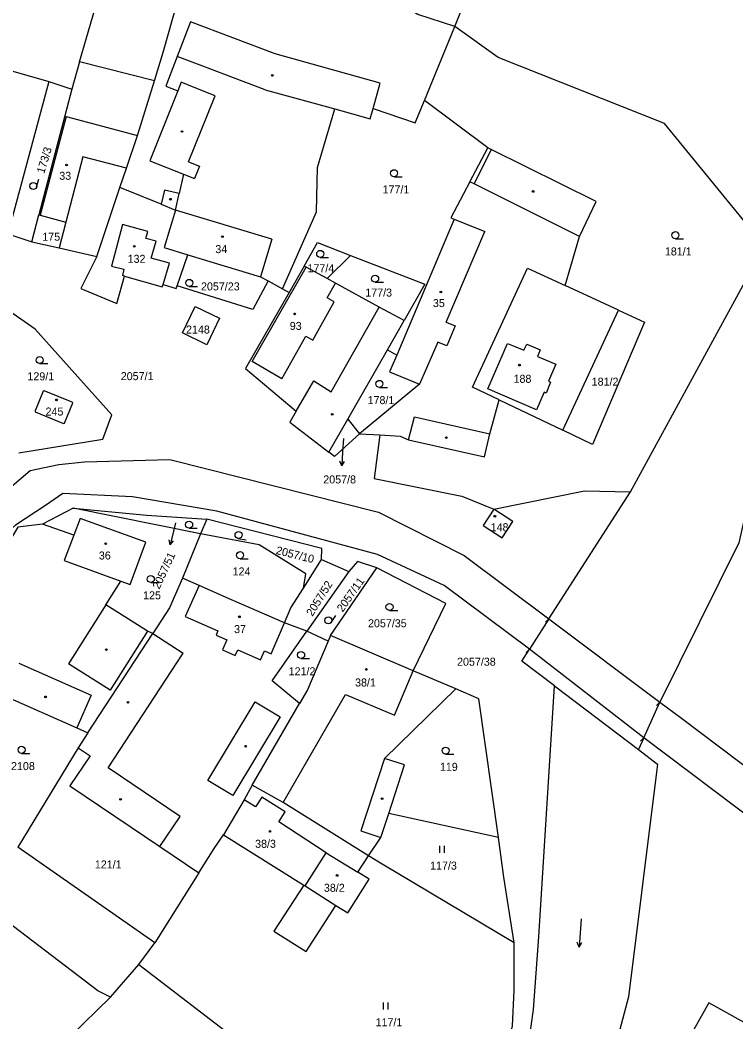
# Model space of a CAD drawing. Extents: x -755528 to -748832, y -1118122 to -1111095.
# Drawn here: x -750835.2 to -750683.1, y -1113501.5 to -1113288.6 of the extents above; entities that cross this region are included whole.
import ezdxf

# ---------------------------------------------------------------- set-up
doc = ezdxf.new("R2010")
doc.units = 0
for name, color, linetype in [('DZ_DO_ostatní', 7, 'Continuous'), ('DZ_DO_PUPFL', 7, 'Continuous'), ('DZ_NAD_ZPF', 7, 'Continuous'), ('legenda barvy', 7, 'Continuous'), ('legenda_text', 7, 'Continuous'), ('TZ_UMVŽST', 7, 'Continuous')]:
    doc.layers.add(name, color=color, linetype=linetype)

msp = doc.modelspace()

# ---------------------------------------------------------------- linework, layer by layer
at = {"layer": 'DZ_DO_ostatní'}
for p, q in [((-750796.37, -1113298.4), (-750801.79, -1113296.34)), ((-750791.92, -1113300.09), (-750796.37, -1113298.4)), ((-750800.97, -1113301.84), (-750801.69, -1113303.64)), ((-750798.19, -1113302.95), (-750800.97, -1113301.84)), ((-750783.11, -1113303.43), (-750791.92, -1113300.09)), ((-750793.77, -1113304.72), (-750798.19, -1113302.95)), ((-750783.11, -1113303.43), (-750768.34, -1113307.51)), ((-750799.39, -1113318.77), (-750793.77, -1113304.72)), ((-750825.41, -1113309.08), (-750830.91, -1113330.1)), ((-750825.41, -1113309.08), (-750810.24, -1113313.14)), ((-750735.1, -1113316.13), (-750735.82, -1113315.78)), ((-750821.86, -1113317.67), (-750825.48, -1113331.52)), ((-750812.59, -1113320.1), (-750821.86, -1113317.67)), ((-750799.39, -1113318.77), (-750797.09, -1113319.69)), ((-750797.09, -1113319.69), (-750798.14, -1113322.31)), ((-750800.44, -1113321.39), (-750798.14, -1113322.31)), ((-750716.31, -1113334.62), (-750738.71, -1113323.44)), ((-750802.18, -1113328.98), (-750801.37, -1113325.44)), ((-750781.71, -1113335.19), (-750802.18, -1113328.98)), ((-750742.93, -1113330.94), (-750736.46, -1113333.52)), ((-750813.46, -1113332.05), (-750815.74, -1113340.92)), ((-750808.04, -1113333.56), (-750813.46, -1113332.05)), ((-750808.44, -1113335), (-750808.04, -1113333.56)), ((-750744.65, -1113352.77), (-750736.46, -1113333.52)), ((-750806.3, -1113335.58), (-750808.44, -1113335)), ((-750807.33, -1113339.23), (-750806.3, -1113335.58)), ((-750781.71, -1113335.19), (-750784.13, -1113343.16)), ((-750803.42, -1113340.27), (-750807.33, -1113339.23)), ((-750804.82, -1113344.79), (-750803.42, -1113340.27)), ((-750815.74, -1113340.92), (-750813.15, -1113341.55)), ((-750813.15, -1113341.55), (-750813.46, -1113342.86)), ((-750785.85, -1113361.17), (-750774.4, -1113341.11)), ((-750812.99, -1113342.99), (-750813.46, -1113342.86)), ((-750769.92, -1113347.61), (-750768.17, -1113344.51)), ((-750773.01, -1113356.59), (-750768.43, -1113348.45)), ((-750768.43, -1113348.45), (-750769.92, -1113347.61)), ((-750769.1, -1113367.58), (-750758.87, -1113349.59)), ((-750744.65, -1113352.77), (-750742.75, -1113353.58)), ((-750742.75, -1113353.58), (-750744.55, -1113357.83)), ((-750779.6, -1113364.8), (-750774.5, -1113355.75)), ((-750774.5, -1113355.75), (-750773.01, -1113356.59)), ((-750746.46, -1113357.02), (-750750.31, -1113365.96)), ((-750744.55, -1113357.83), (-750746.46, -1113357.02)), ((-750735.82, -1113366.96), (-750731.63, -1113357.31)), ((-750731.63, -1113357.31), (-750730.21, -1113357.91)), ((-750730.21, -1113357.91), (-750728.14, -1113358.77)), ((-750728.14, -1113358.77), (-750727.53, -1113357.48)), ((-750727.53, -1113357.48), (-750724.69, -1113358.68)), ((-750724.69, -1113358.68), (-750725.27, -1113360.06)), ((-750779.6, -1113364.8), (-750785.85, -1113361.17)), ((-750725.27, -1113360.06), (-750723.53, -1113360.8)), ((-750723.53, -1113360.8), (-750721.33, -1113361.73)), ((-750721.33, -1113361.73), (-750722.89, -1113365.36)), ((-750776.52, -1113371.68), (-750772.8, -1113365.26)), ((-750772.8, -1113365.26), (-750769.1, -1113367.58)), ((-750722.47, -1113365.53), (-750723.45, -1113367.86)), ((-750722.89, -1113365.36), (-750722.47, -1113365.53)), ((-750725.45, -1113371.44), (-750735.82, -1113366.96)), ((-750723.87, -1113367.69), (-750725.45, -1113371.44)), ((-750723.45, -1113367.86), (-750723.87, -1113367.69)), ((-750752.68, -1113377.78), (-750751.41, -1113372.89)), ((-750751.41, -1113372.89), (-750735.41, -1113376.51)), ((-750823.77, -1113398.05), (-750825.85, -1113403.42)), ((-750825.85, -1113403.42), (-750813.78, -1113407.79)), ((-750797.17, -1113408.71), (-750800.1, -1113415.34)), ((-750816.95, -1113412.82), (-750824.88, -1113425.38)), ((-750800.1, -1113415.34), (-750793.16, -1113418.4)), ((-750781.87, -1113423.23), (-750779.04, -1113416.64)), ((-750723.528, -1113416.547), (-750722.821, -1113415.84)), ((-750722.82, -1113415.84), (-750699.24, -1113433.51)), ((-750808.09, -1113418.41), (-750816.02, -1113430.97)), ((-750806.98, -1113418.92), (-750800.56, -1113423.11)), ((-750793.16, -1113418.4), (-750793.56, -1113419.29)), ((-750793.56, -1113419.29), (-750791.27, -1113420.3)), ((-750791.27, -1113420.3), (-750792.21, -1113422.43)), ((-750816.47, -1113447.49), (-750800.56, -1113423.11)), ((-750792.21, -1113422.43), (-750789.5, -1113423.62)), ((-750789.5, -1113423.62), (-750788.95, -1113422.37)), ((-750788.95, -1113422.37), (-750784.09, -1113424.51)), ((-750784.09, -1113424.51), (-750783.26, -1113422.62)), ((-750783.26, -1113422.62), (-750781.87, -1113423.23)), ((-750727.658, -1113422.987), (-750726.951, -1113422.28)), ((-750702.69, -1113441.12), (-750726.95, -1113422.28)), ((-750835.46, -1113425.26), (-750820.1, -1113432.06)), ((-750816.02, -1113430.97), (-750824.88, -1113425.38)), ((-750755.66, -1113436.25), (-750751.66, -1113426.9)), ((-750721.68, -1113430.05), (-750703.82, -1113443.6)), ((-750820.1, -1113432.06), (-750823.16, -1113438.97)), ((-750795.29, -1113450.19), (-750785.21, -1113433.42)), ((-750785.21, -1113433.42), (-750779.95, -1113436.63)), ((-750779.32, -1113454.85), (-750766.02, -1113431.91)), ((-750766.02, -1113431.91), (-750755.66, -1113436.25)), ((-750699.948, -1113434.217), (-750699.241, -1113433.51)), ((-750779.95, -1113436.63), (-750790.02, -1113453.36)), ((-750703.398, -1113441.827), (-750702.691, -1113441.12)), ((-750757.74, -1113445.46), (-750762.79, -1113460.89)), ((-750801.19, -1113457.83), (-750816.47, -1113447.49)), ((-750790.02, -1113453.36), (-750795.29, -1113450.19)), ((-750785.17, -1113455.77), (-750787.56, -1113454.24)), ((-750783.83, -1113453.69), (-750785.17, -1113455.77)), ((-750778.89, -1113456.81), (-750783.83, -1113453.69)), ((-750780.23, -1113458.92), (-750778.89, -1113456.81)), ((-750805.5, -1113464.2), (-750801.19, -1113457.83)), ((-750770.14, -1113465.54), (-750780.23, -1113458.92)), ((-750762.79, -1113460.89), (-750758.54, -1113462.28)), ((-750774.65, -1113472.56), (-750768.1, -1113476.69))]:
    msp.add_line(p, q, dxfattribs=at)
at = {"layer": 'DZ_NAD_ZPF'}
for p, q in [((-750749.28, -1113305.73), (-750742.83, -1113290)), ((-750822.53, -1113297.46), (-750824.21, -1113303.29)), ((-750806.66, -1113301.51), (-750822.53, -1113297.46)), ((-750829.1, -1113301.66), (-750837.79, -1113334.05)), ((-750829.1, -1113301.66), (-750824.21, -1113303.29)), ((-750824.21, -1113303.29), (-750831.2, -1113330.02)), ((-750818.9, -1113338.84), (-750813.97, -1113324.21)), ((-750805.2, -1113327.76), (-750813.97, -1113324.21)), ((-750832.7, -1113335.74), (-750831.2, -1113330.02)), ((-750837.79, -1113334.05), (-750832.7, -1113335.74)), ((-750832.7, -1113335.74), (-750826.92, -1113337.04)), ((-750826.92, -1113337.04), (-750818.9, -1113338.84)), ((-750705.5, -1113388.81), (-750677.06, -1113336.61)), ((-750801.83, -1113345.06), (-750799.58, -1113338.47)), ((-750764.98, -1113338.6), (-750769.93, -1113343.55)), ((-750774.84, -1113340.87), (-750778.04, -1113346.47)), ((-750782.45, -1113344.02), (-750779.45, -1113345.69)), ((-750779.45, -1113345.69), (-750778.04, -1113346.47)), ((-750708.05, -1113350.22), (-750719.36, -1113344.99)), ((-750719.9, -1113375.74), (-750708.05, -1113350.22)), ((-750757.14, -1113358.65), (-750753.6, -1113352.47)), ((-750765.58, -1113373.42), (-750757.14, -1113358.65)), ((-750757.14, -1113358.65), (-750755.16, -1113359.78)), ((-750755.16, -1113359.78), (-750756.67, -1113363.34)), ((-750756.67, -1113363.34), (-750750.31, -1113365.96)), ((-750750.31, -1113365.96), (-750763.07, -1113376.53)), ((-750733.39, -1113369.3), (-750719.9, -1113375.74)), ((-750817.61, -1113377.67), (-750815.69, -1113372.51)), ((-750777.89, -1113374.05), (-750769.6, -1113380.44)), ((-750769.6, -1113380.44), (-750765.58, -1113373.42)), ((-750765.58, -1113373.42), (-750763.07, -1113376.53)), ((-750835.44, -1113380.52), (-750817.61, -1113377.67)), ((-750763.07, -1113376.53), (-750758.77, -1113376.75)), ((-750722.82, -1113415.84), (-750705.5, -1113388.81)), ((-750823.94, -1113392.29), (-750830.42, -1113395.73)), ((-750796.83, -1113397.74), (-750823.94, -1113392.29)), ((-750795.5, -1113394.68), (-750796.83, -1113397.74)), ((-750796.83, -1113397.74), (-750800.68, -1113407.16)), ((-750775, -1113409.3), (-750771.12, -1113403.23)), ((-750771.12, -1113403.23), (-750765.33, -1113405.74)), ((-750765.33, -1113405.74), (-750774.26, -1113418.47)), ((-750769.21, -1113419.39), (-750759.42, -1113405)), ((-750774.26, -1113418.47), (-750779.04, -1113416.64)), ((-750722.82, -1113415.84), (-750726.95, -1113422.28)), ((-750820.76, -1113440.03), (-750806.98, -1113418.92)), ((-750769.72, -1113420.59), (-750774.26, -1113418.47)), ((-750769.21, -1113419.39), (-750769.72, -1113420.59)), ((-750751.66, -1113426.9), (-750769.21, -1113419.39)), ((-750742.64, -1113430.72), (-750751.66, -1113426.9)), ((-750785.9, -1113451.19), (-750775.84, -1113433.84)), ((-750702.69, -1113441.12), (-750699.24, -1113433.51)), ((-750699.24, -1113433.51), (-750694.69, -1113436.93)), ((-750694.69, -1113436.93), (-750663.1, -1113460.7)), ((-750820.76, -1113440.03), (-750822.82, -1113443.19)), ((-750648.69, -1113481.73), (-750702.69, -1113441.12)), ((-750822.82, -1113443.19), (-750835.64, -1113464.32)), ((-750758.54, -1113462.28), (-750756.87, -1113457.19)), ((-750733.58, -1113462.27), (-750756.87, -1113457.19)), ((-750792, -1113461.69), (-750774.9, -1113472.4)), ((-750761.14, -1113466.17), (-750758.54, -1113462.28)), ((-750806.55, -1113484.64), (-750835.64, -1113464.32)), ((-750763.44, -1113469.64), (-750761.14, -1113466.17)), ((-750797.21, -1113469.81), (-750806.55, -1113484.64)), ((-750809.99, -1113489.23), (-750806.55, -1113484.64)), ((-750816.01, -1113496.21), (-750809.99, -1113489.23)), ((-750809.99, -1113489.23), (-750748.48, -1113536.33)), ((-750824.58, -1113504.53), (-750816.01, -1113496.21))]:
    msp.add_line(p, q, dxfattribs=at)
for points in [[(-750742.83, -1113290), (-750740.12, -1113283.2), (-750734.58, -1113255.6)], [(-750822.53, -1113297.46), (-750816.79, -1113277.55), (-750814.59, -1113269.96)], [(-750806.66, -1113301.51), (-750804.72, -1113295.23), (-750797.85, -1113270.89)], [(-750742.83, -1113290), (-750750.66, -1113287.42), (-750770.83, -1113275.39), (-750776.29, -1113274.48)], [(-750760.18, -1113307.41), (-750758.68, -1113301.99), (-750781.01, -1113295.82), (-750799, -1113288.99), (-750801.79, -1113296.34), (-750804.2, -1113302.69), (-750801.69, -1113303.64), (-750807.64, -1113318.51), (-750800.44, -1113321.39), (-750801.37, -1113325.44), (-750804.5, -1113324.72), (-750805.2, -1113327.76)], [(-750677.06, -1113336.61), (-750698.25, -1113310.59), (-750733.62, -1113296.54), (-750742.83, -1113290)], [(-750856.93, -1113328.41), (-750855.7, -1113325.52), (-750845.42, -1113296.98), (-750829.1, -1113301.66)], [(-750813.97, -1113324.21), (-750812.59, -1113320.1), (-750810.24, -1113313.14), (-750806.66, -1113301.51)], [(-750760.18, -1113307.41), (-750751.23, -1113310.48), (-750749.28, -1113305.73)], [(-750739.63, -1113322.98), (-750735.82, -1113315.78), (-750749.28, -1113305.73)], [(-750779.45, -1113345.69), (-750772.22, -1113329.34), (-750771.98, -1113319.92), (-750768.34, -1113307.51), (-750760.78, -1113309.6), (-750760.18, -1113307.41)], [(-750719.36, -1113344.99), (-750718.21, -1113340.91), (-750716.31, -1113334.62), (-750712.79, -1113327.15), (-750735.1, -1113316.13), (-750738.71, -1113323.44), (-750739.63, -1113322.98)], [(-750739.63, -1113322.98), (-750743.67, -1113330.64), (-750742.93, -1113330.94), (-750755.16, -1113359.78)], [(-750805.2, -1113327.76), (-750802.18, -1113328.98), (-750804.6, -1113336.95), (-750799.58, -1113338.47)], [(-750831.2, -1113330.02), (-750830.91, -1113330.1), (-750825.48, -1113331.52), (-750826.92, -1113337.04)], [(-750661.49, -1113332.95), (-750668.57, -1113337.76), (-750682.5, -1113399.65), (-750699.24, -1113433.51)], [(-750774.84, -1113340.87), (-750772, -1113335.89), (-750764.98, -1113338.6)], [(-750818.9, -1113338.84), (-750822.25, -1113345.61), (-750814.65, -1113348.81), (-750812.99, -1113342.99), (-750804.98, -1113345.28), (-750804.82, -1113344.79), (-750802.02, -1113345.67), (-750801.83, -1113345.06)], [(-750799.58, -1113338.47), (-750784.13, -1113343.16), (-750782.45, -1113344.02)], [(-750764.98, -1113338.6), (-750749.17, -1113344.72), (-750753.6, -1113352.47)], [(-750769.93, -1113343.55), (-750774.4, -1113341.11), (-750774.84, -1113340.87)], [(-750733.39, -1113369.3), (-750739.07, -1113366.59), (-750727.35, -1113341.3), (-750719.36, -1113344.99)], [(-750782.45, -1113344.02), (-750785.73, -1113350.14), (-750801.83, -1113345.06)], [(-750753.6, -1113352.47), (-750758.87, -1113349.59), (-750768.17, -1113344.51), (-750769.93, -1113343.55)], [(-750815.69, -1113372.51), (-750831.98, -1113354.28), (-750845.37, -1113345.02)], [(-750778.04, -1113346.47), (-750787.29, -1113362.67), (-750776.52, -1113371.68), (-750777.89, -1113374.05)], [(-750795.52, -1113357.6), (-750800.7, -1113355.04), (-750797.97, -1113349.44), (-750792.83, -1113351.95), (-750795.52, -1113357.6)], [(-750708.05, -1113350.22), (-750702.51, -1113352.78), (-750713.6, -1113378.75), (-750719.9, -1113375.74)], [(-750830.28, -1113367.48), (-750832.01, -1113371.61), (-750831.95, -1113371.85), (-750825.98, -1113374.33), (-750825.77, -1113374.27), (-750824.01, -1113369.96), (-750824.09, -1113369.76), (-750830.07, -1113367.36), (-750830.28, -1113367.48)], [(-750758.77, -1113376.75), (-750754.45, -1113376.98), (-750752.68, -1113377.78), (-750736.53, -1113381.43), (-750735.41, -1113376.51), (-750733.39, -1113369.3)], [(-750763.07, -1113376.53), (-750768.41, -1113381.36), (-750769.6, -1113380.44)], [(-750758.77, -1113376.75), (-750759.93, -1113385.98), (-750741.36, -1113389.79), (-750734.53, -1113392.55), (-750715.26, -1113388.62), (-750705.5, -1113388.81)], [(-750877.87, -1113439.71), (-750856.73, -1113409.33), (-750849.32, -1113399.07), (-750841.74, -1113391.67), (-750833.06, -1113384.28), (-750826.93, -1113383.05), (-750821.51, -1113382.49), (-750803.37, -1113381.96), (-750759.05, -1113393.13), (-750740.85, -1113402.36), (-750722.82, -1113415.84)], [(-750726.95, -1113422.28), (-750745.08, -1113408.72), (-750759.22, -1113402.15), (-750793.41, -1113392.98), (-750811.28, -1113389.88), (-750826.08, -1113389.16), (-750829.76, -1113391.74), (-750836.18, -1113395.95), (-750843, -1113401.93), (-750868.03, -1113434.06), (-750883.68, -1113459.61), (-750897.76, -1113469.78), (-750940.93, -1113491.33), (-750982.37, -1113514.75), (-751002.14, -1113523.25)], [(-750823.94, -1113392.29), (-750808.26, -1113393.78), (-750795.5, -1113394.68)], [(-750730.51, -1113395.16), (-750734.53, -1113392.55), (-750736.77, -1113396), (-750732.75, -1113398.61), (-750730.51, -1113395.16)], [(-750806.98, -1113418.92), (-750808.09, -1113418.41), (-750816.95, -1113412.82), (-750813.78, -1113407.79), (-750811.77, -1113408.52), (-750808.47, -1113399.53), (-750822.39, -1113394.48), (-750823.77, -1113398.05), (-750830.42, -1113395.73)], [(-750771.12, -1113403.23), (-750771.08, -1113400.86), (-750795.5, -1113394.68)], [(-750830.42, -1113395.73), (-750835.69, -1113396.36), (-750837.57, -1113399.52), (-750841.67, -1113401.76)], [(-750775, -1113409.3), (-750774.46, -1113406.29), (-750784.36, -1113400.1), (-750796.83, -1113397.74)], [(-750759.42, -1113405), (-750763.52, -1113403.61), (-750765.33, -1113405.74)], [(-750751.66, -1113426.9), (-750744.73, -1113412.57), (-750759.42, -1113405)], [(-750800.68, -1113407.16), (-750803.44, -1113413.49), (-750806.98, -1113418.92)], [(-750779.04, -1113416.64), (-750790.24, -1113411.76), (-750797.17, -1113408.71), (-750800.68, -1113407.16)], [(-750779.04, -1113416.64), (-750777.68, -1113413.49), (-750775, -1113409.3)], [(-750775.84, -1113433.84), (-750781.62, -1113428.97), (-750774.26, -1113418.47)], [(-750769.72, -1113420.59), (-750774.14, -1113430.91), (-750775.84, -1113433.84)], [(-750721.68, -1113430.05), (-750728.58, -1113424.82), (-750726.95, -1113422.28)], [(-750841.03, -1113431.05), (-750838.52, -1113432.16), (-750823.16, -1113438.97), (-750820.76, -1113440.03)], [(-750756.87, -1113457.19), (-750753.49, -1113446.85), (-750757.74, -1113445.46), (-750742.64, -1113430.72)], [(-750748.48, -1113536.33), (-750745.65, -1113538.48), (-750738.52, -1113531.73), (-750731.73, -1113521.42), (-750729.17, -1113513.44), (-750727.08, -1113505.92), (-750726.08, -1113498.78), (-750724.99, -1113483.34), (-750721.68, -1113430.05)], [(-750733.58, -1113462.27), (-750737.74, -1113432.79), (-750742.64, -1113430.72)], [(-750702.69, -1113441.12), (-750703.82, -1113443.6), (-750699.74, -1113446.69)], [(-750822.82, -1113443.19), (-750820.28, -1113444.91), (-750824.59, -1113451.28), (-750805.5, -1113464.2), (-750797.21, -1113469.81)], [(-750699.74, -1113446.69), (-750699.88, -1113447.82), (-750705.94, -1113496.13), (-750711.3, -1113516.41), (-750720.58, -1113539.49), (-750741.81, -1113549.88), (-750760.15, -1113567.55), (-750783.74, -1113590.32)], [(-750816.01, -1113496.21), (-750818.64, -1113494.85), (-750874, -1113452.68)], [(-750785.9, -1113451.19), (-750787.56, -1113454.24), (-750792, -1113461.69)], [(-750761.14, -1113466.17), (-750779.32, -1113454.85), (-750785.9, -1113451.19)], [(-750797.21, -1113469.81), (-750793.95, -1113464.62), (-750792, -1113461.69)], [(-750730.24, -1113484.64), (-750732.39, -1113470.7), (-750733.58, -1113462.27)], [(-750774.9, -1113472.4), (-750774.65, -1113472.56), (-750770.14, -1113465.54), (-750763.44, -1113469.64)], [(-750730.24, -1113484.64), (-750758.64, -1113467.72), (-750761.14, -1113466.17)], [(-750765.57, -1113478.28), (-750760.99, -1113471.14), (-750763.44, -1113469.64)], [(-750774.9, -1113472.4), (-750781.26, -1113482.14), (-750774.41, -1113486.46), (-750768.1, -1113476.69), (-750765.57, -1113478.28)], [(-750748.48, -1113536.33), (-750741.38, -1113528.12), (-750738.27, -1113522.81), (-750732.03, -1113508.58), (-750730.56, -1113502.27), (-750730.23, -1113494.77), (-750730.24, -1113484.64)], [(-750689.49, -1113568.49), (-750668.75, -1113508.59), (-750688.87, -1113497.41), (-750719.65, -1113552.28), (-750689.49, -1113568.49)]]:
    msp.add_lwpolyline(points, dxfattribs=at)
at = {"layer": 'legenda barvy'}
for p, q in [((-750766.5, -1113377.49), (-750766.67, -1113380.34)), ((-750766.67, -1113380.34), (-750766.827, -1113383.337)), ((-750766.827, -1113383.337), (-750767.275, -1113382.311)), ((-750766.827, -1113383.337), (-750766.275, -1113382.363)), ((-750802.2, -1113395.45), (-750802.61, -1113397.19)), ((-750802.61, -1113397.19), (-750803.285, -1113400.114)), ((-750803.285, -1113400.114), (-750803.548, -1113399.026)), ((-750803.285, -1113400.114), (-750802.572, -1113399.251))]:
    msp.add_line(p, q, dxfattribs=at)
at = {"layer": 'legenda_text'}
for centre in [(-750781.6068, -1113300.3792), (-750800.7768, -1113312.2892), (-750825.3168, -1113319.4092), (-750726.1868, -1113325.0292), (-750803.2468, -1113326.6692), (-750792.1868, -1113334.6492), (-750810.9168, -1113336.6792), (-750745.7868, -1113346.3792), (-750776.8568, -1113351.0292), (-750729.0868, -1113361.9192), (-750827.4468, -1113369.3092), (-750768.8668, -1113372.3792), (-750744.6268, -1113377.3192), (-750734.3168, -1113394.0192), (-750816.9968, -1113399.8592), (-750788.5768, -1113415.3892), (-750816.8568, -1113422.3692), (-750761.6168, -1113426.5692), (-750829.7768, -1113432.3992), (-750812.2468, -1113433.5492), (-750787.2468, -1113442.8792), (-750813.8468, -1113454.1792), (-750758.2768, -1113454.0192), (-750782.0868, -1113460.9892), (-750767.8368, -1113470.3392)]:
    msp.add_circle(centre, 0.175, dxfattribs=at)
at = {"layer": 'TZ_UMVŽST'}
for p, q in [((-750831.668, -1113324.073), (-750831.186, -1113322.391)), ((-750755.733, -1113321.9), (-750753.983, -1113321.9)), ((-750695.963, -1113335.07), (-750694.213, -1113335.07)), ((-750771.423, -1113339.04), (-750769.673, -1113339.04)), ((-750759.763, -1113344.32), (-750758.013, -1113344.32)), ((-750799.243, -1113345.2), (-750797.493, -1113345.2)), ((-750831.043, -1113361.6), (-750829.293, -1113361.6)), ((-750758.853, -1113366.66), (-750757.103, -1113366.66)), ((-750799.283, -1113396.56), (-750797.533, -1113396.56)), ((-750788.893, -1113398.741), (-750787.164, -1113399.015)), ((-750788.453, -1113403.05), (-750786.703, -1113403.05)), ((-750807.423, -1113408.12), (-750805.673, -1113408.12)), ((-750756.703, -1113414.06), (-750754.953, -1113414.06)), ((-750769.066, -1113416.564), (-750768.087, -1113415.113)), ((-750775.483, -1113424.26), (-750773.733, -1113424.26)), ((-750834.863, -1113444.4), (-750833.113, -1113444.4)), ((-750744.783, -1113444.56), (-750743.033, -1113444.56)), ((-750746.031, -1113465.54), (-750746.031, -1113464.04)), ((-750745.03, -1113465.54), (-750745.03, -1113464.04)), ((-750715.97, -1113479.564), (-750716.389, -1113485.549)), ((-750716.389, -1113485.549), (-750716.821, -1113484.539)), ((-750716.389, -1113485.549), (-750715.821, -1113484.609)), ((-750758.011, -1113498.82), (-750758.011, -1113497.32)), ((-750757.01, -1113498.82), (-750757.01, -1113497.32))]:
    msp.add_line(p, q, dxfattribs=at)
for centre in [(-750755.7329, -1113321.1498), (-750832.3892, -1113323.8664), (-750695.9629, -1113334.3198), (-750771.4229, -1113338.2898), (-750799.2429, -1113344.4498), (-750759.7629, -1113343.5698), (-750831.0429, -1113360.8498), (-750758.8529, -1113365.9098), (-750799.2829, -1113395.8098), (-750788.7756, -1113398.0002), (-750788.4529, -1113402.2998), (-750807.4229, -1113407.3698), (-750756.7029, -1113413.3098), (-750769.6879, -1113416.1446), (-750775.4829, -1113423.5098), (-750834.8629, -1113443.6498), (-750744.7829, -1113443.8098)]:
    msp.add_circle(centre, 0.75, dxfattribs=at)

# ---------------------------------------------------------------- texts
at = {"layer": 'DZ_DO_PUPFL'}
for s, rotation, p in [('173/3', 73, (-750830.077, -1113321.348)), ('2057/51', 65, (-750805.613, -1113409.646)), ('2057/10', 346, (-750780.945, -1113402.014)), ('2057/52', 58, (-750773.069, -1113415.4)), ('2057/11', 55, (-750766.643, -1113414.507))]:
    msp.add_text(s, height=1.7, rotation=rotation, dxfattribs=at).set_placement(p)
for s, p in [('33', (-750826.86, -1113322.55)), ('177/1', (-750758.18, -1113325.45)), ('175', (-750830.47, -1113335.49)), ('34', (-750793.71, -1113338.12)), ('181/1', (-750698.2, -1113338.62)), ('132', (-750812.34, -1113340.19)), ('177/4', (-750774.128, -1113342.18)), ('2057/23', (-750796.75, -1113346.05)), ('177/3', (-750761.85, -1113347.36)), ('35', (-750747.48, -1113349.59)), ('93', (-750777.89, -1113354.44)), ('2148', (-750799.934, -1113355.21)), ('129/1', (-750833.63, -1113365.15)), ('2057/1', (-750813.797, -1113365.11)), ('188', (-750730.35, -1113365.68)), ('181/2', (-750713.75, -1113366.29)), ('178/1', (-750761.36, -1113370.21)), ('245', (-750829.78, -1113372.63)), ('2057/8', (-750770.775, -1113387.058)), ('148', (-750735.21, -1113397.21)), ('36', (-750818.45, -1113403.22)), ('124', (-750790.04, -1113406.6)), ('125', (-750809.05, -1113411.67)), ('2057/35', (-750761.27, -1113417.61)), ('37', (-750789.73, -1113418.85)), ('2057/38', (-750742.35, -1113425.78)), ('121/2', (-750778.13, -1113427.81)), ('38/1', (-750764.02, -1113430.19)), ('2108', (-750837.11, -1113447.95)), ('119', (-750746, -1113448.11)), ('38/3', (-750785.26, -1113464.46)), ('121/1', (-750819.31, -1113468.85)), ('117/3', (-750748.08, -1113469.09)), ('38/2', (-750770.64, -1113473.81)), ('117/1', (-750759.67, -1113502.37))]:
    msp.add_text(s, height=1.7, dxfattribs=at).set_placement(p)

doc.saveas('drawing.dxf')
